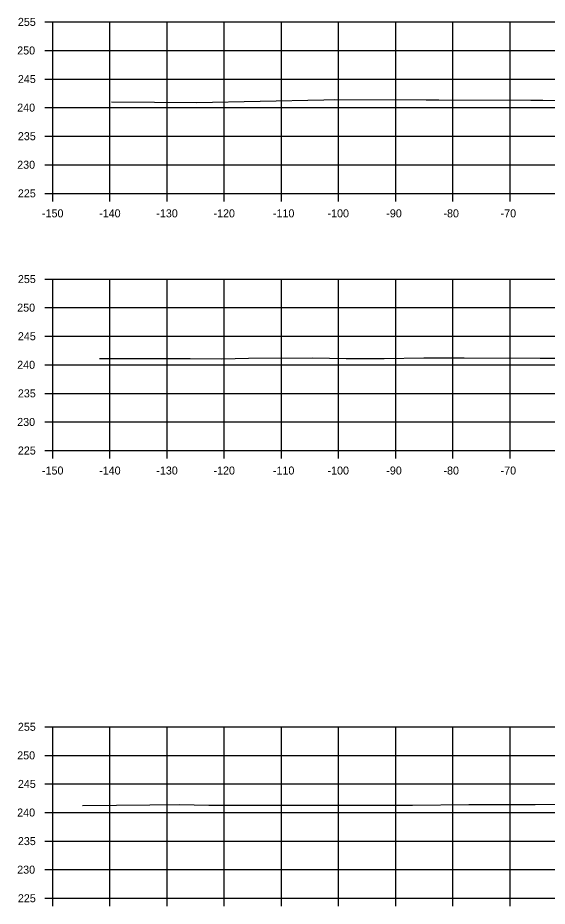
# Model space of a CAD drawing. Extents: x 1369627 to 1374022, y 380035 to 398173.
# Drawn here: x 1372730.1 to 1372822.7, y 384475.2 to 384630.7 of the extents above; entities that cross this region are included whole.
import ezdxf

# ---------------------------------------------------------------- set-up
doc = ezdxf.new("R2010")
doc.units = 0
for name, color, linetype in [('R_Axis', 7, 'Continuous'), ('R_Axis Annot', 7, 'Continuous'), ('R_Exist Surface', 7, 'Continuous'), ('R_Grid', 7, 'Continuous')]:
    doc.layers.add(name, color=color, linetype=linetype)

msp = doc.modelspace()

# ---------------------------------------------------------------- linework, layer by layer
at = {"layer": 'R_Axis'}
for p, q in [((1372734.81, 384629.94), (1372736.21, 384629.94)), ((1372736.21, 384599.94), (1372736.21, 384629.94)), ((1372734.81, 384624.94), (1372736.21, 384624.94)), ((1372734.81, 384619.94), (1372736.21, 384619.94)), ((1372734.81, 384614.94), (1372736.21, 384614.94)), ((1372734.81, 384609.94), (1372736.21, 384609.94)), ((1372734.81, 384604.94), (1372736.21, 384604.94)), ((1372734.81, 384599.94), (1372736.21, 384599.94)), ((1372736.21, 384599.94), (1373036.21, 384599.94)), ((1372736.21, 384598.54), (1372736.21, 384599.94)), ((1372746.21, 384598.54), (1372746.21, 384599.94)), ((1372756.21, 384598.54), (1372756.21, 384599.94)), ((1372766.21, 384598.54), (1372766.21, 384599.94)), ((1372776.21, 384598.54), (1372776.21, 384599.94)), ((1372786.21, 384598.54), (1372786.21, 384599.94)), ((1372796.21, 384598.54), (1372796.21, 384599.94)), ((1372806.21, 384598.54), (1372806.21, 384599.94)), ((1372816.21, 384598.54), (1372816.21, 384599.94)), ((1372734.81, 384584.94), (1372736.21, 384584.94)), ((1372736.21, 384554.94), (1372736.21, 384584.94)), ((1372734.81, 384579.94), (1372736.21, 384579.94)), ((1372734.81, 384574.94), (1372736.21, 384574.94)), ((1372734.81, 384569.94), (1372736.21, 384569.94)), ((1372734.81, 384564.94), (1372736.21, 384564.94)), ((1372734.81, 384559.94), (1372736.21, 384559.94)), ((1372734.81, 384554.94), (1372736.21, 384554.94)), ((1372736.21, 384554.94), (1373036.21, 384554.94)), ((1372736.21, 384553.54), (1372736.21, 384554.94)), ((1372746.21, 384553.54), (1372746.21, 384554.94)), ((1372756.21, 384553.54), (1372756.21, 384554.94)), ((1372766.21, 384553.54), (1372766.21, 384554.94)), ((1372776.21, 384553.54), (1372776.21, 384554.94)), ((1372786.21, 384553.54), (1372786.21, 384554.94)), ((1372796.21, 384553.54), (1372796.21, 384554.94)), ((1372806.21, 384553.54), (1372806.21, 384554.94)), ((1372816.21, 384553.54), (1372816.21, 384554.94)), ((1372734.81, 384506.6), (1372736.21, 384506.6)), ((1372736.21, 384476.6), (1372736.21, 384506.6)), ((1372734.81, 384501.6), (1372736.21, 384501.6)), ((1372734.81, 384496.6), (1372736.21, 384496.6)), ((1372734.81, 384491.6), (1372736.21, 384491.6)), ((1372734.81, 384486.6), (1372736.21, 384486.6)), ((1372734.81, 384481.6), (1372736.21, 384481.6)), ((1372734.81, 384476.6), (1372736.21, 384476.6)), ((1372736.21, 384476.6), (1373036.21, 384476.6)), ((1372736.21, 384475.2), (1372736.21, 384476.6)), ((1372746.21, 384475.2), (1372746.21, 384476.6)), ((1372756.21, 384475.2), (1372756.21, 384476.6)), ((1372766.21, 384475.2), (1372766.21, 384476.6)), ((1372776.21, 384475.2), (1372776.21, 384476.6)), ((1372786.21, 384475.2), (1372786.21, 384476.6)), ((1372796.21, 384475.2), (1372796.21, 384476.6)), ((1372806.21, 384475.2), (1372806.21, 384476.6)), ((1372816.21, 384475.2), (1372816.21, 384476.6))]:
    msp.add_line(p, q, dxfattribs=at)
at = {"layer": 'R_Exist Surface'}
for points in [[(1372746.49, 384615.96), (1372753.99, 384615.87), (1372761.34, 384615.84), (1372783.63, 384616.33), (1372785.56, 384616.34), (1372801.53, 384616.3), (1372803.75, 384616.29), (1372819.81, 384616.25), (1372821.94, 384616.24), (1372838.11, 384616.2)], [(1372744.36, 384571.06), (1372746.11, 384571.02), (1372760.25, 384571.03), (1372765.8, 384571.01), (1372770.46, 384571.11), (1372781.72, 384571.18), (1372787.53, 384571.07), (1372794.18, 384571.05), (1372801.09, 384571.16), (1372804.49, 384571.17), (1372808.15, 384571.17), (1372821.49, 384571.12), (1372826.46, 384571.08)], [(1372741.42, 384492.85), (1372747.37, 384492.87), (1372753.19, 384492.94), (1372758.35, 384492.98), (1372763.5, 384492.87), (1372765.95, 384492.88), (1372777.96, 384492.89), (1372786.17, 384492.89), (1372799.16, 384492.9), (1372808.97, 384492.98), (1372820.59, 384493), (1372829.59, 384493.07)]]:
    msp.add_lwpolyline(points, dxfattribs=at)
at = {"layer": 'R_Grid'}
for p, q in [((1372736.21, 384629.94), (1373036.21, 384629.94)), ((1372736.21, 384599.94), (1372736.21, 384629.94)), ((1372746.21, 384599.94), (1372746.21, 384629.94)), ((1372756.21, 384599.94), (1372756.21, 384629.94)), ((1372766.21, 384599.94), (1372766.21, 384629.94)), ((1372776.21, 384599.94), (1372776.21, 384629.94)), ((1372786.21, 384599.94), (1372786.21, 384629.94)), ((1372796.21, 384599.94), (1372796.21, 384629.94)), ((1372806.21, 384599.94), (1372806.21, 384629.94)), ((1372816.21, 384599.94), (1372816.21, 384629.94)), ((1372736.21, 384624.94), (1373036.21, 384624.94)), ((1372736.21, 384619.94), (1373036.21, 384619.94)), ((1372736.21, 384614.94), (1373036.21, 384614.94)), ((1372736.21, 384609.94), (1373036.21, 384609.94)), ((1372736.21, 384604.94), (1373036.21, 384604.94)), ((1372736.21, 384599.94), (1373036.21, 384599.94)), ((1372736.21, 384584.94), (1373036.21, 384584.94)), ((1372736.21, 384554.94), (1372736.21, 384584.94)), ((1372746.21, 384554.94), (1372746.21, 384584.94)), ((1372756.21, 384554.94), (1372756.21, 384584.94)), ((1372766.21, 384554.94), (1372766.21, 384584.94)), ((1372776.21, 384554.94), (1372776.21, 384584.94)), ((1372786.21, 384554.94), (1372786.21, 384584.94)), ((1372796.21, 384554.94), (1372796.21, 384584.94)), ((1372806.21, 384554.94), (1372806.21, 384584.94)), ((1372816.21, 384554.94), (1372816.21, 384584.94)), ((1372736.21, 384579.94), (1373036.21, 384579.94)), ((1372736.21, 384574.94), (1373036.21, 384574.94)), ((1372736.21, 384569.94), (1373036.21, 384569.94)), ((1372736.21, 384564.94), (1373036.21, 384564.94)), ((1372736.21, 384559.94), (1373036.21, 384559.94)), ((1372736.21, 384554.94), (1373036.21, 384554.94)), ((1372736.21, 384506.6), (1373036.21, 384506.6)), ((1372736.21, 384476.6), (1372736.21, 384506.6)), ((1372746.21, 384476.6), (1372746.21, 384506.6)), ((1372756.21, 384476.6), (1372756.21, 384506.6)), ((1372766.21, 384476.6), (1372766.21, 384506.6)), ((1372776.21, 384476.6), (1372776.21, 384506.6)), ((1372786.21, 384476.6), (1372786.21, 384506.6)), ((1372796.21, 384476.6), (1372796.21, 384506.6)), ((1372806.21, 384476.6), (1372806.21, 384506.6)), ((1372816.21, 384476.6), (1372816.21, 384506.6)), ((1372736.21, 384501.6), (1373036.21, 384501.6)), ((1372736.21, 384496.6), (1373036.21, 384496.6)), ((1372736.21, 384491.6), (1373036.21, 384491.6)), ((1372736.21, 384486.6), (1373036.21, 384486.6)), ((1372736.21, 384481.6), (1373036.21, 384481.6)), ((1372736.21, 384476.6), (1373036.21, 384476.6))]:
    msp.add_line(p, q, dxfattribs=at)

# ---------------------------------------------------------------- texts
at = {"layer": 'R_Axis Annot'}
for s, p in [('255', (1372730.1, 384629.24)), ('250', (1372729.98, 384624.24)), ('245', (1372730.1, 384619.24)), ('240', (1372729.98, 384614.24)), ('235', (1372730.1, 384609.24)), ('230', (1372729.98, 384604.24)), ('225', (1372730.1, 384599.24)), ('-150', (1372734.32, 384595.74)), ('-140', (1372744.32, 384595.74)), ('-130', (1372754.32, 384595.74)), ('-120', (1372764.32, 384595.74)), ('-110', (1372774.72, 384595.74)), ('-100', (1372784.27, 384595.74)), ('-90', (1372794.55, 384595.74)), ('-80', (1372804.55, 384595.74)), ('-70', (1372814.55, 384595.74)), ('255', (1372730.1, 384584.24)), ('250', (1372729.98, 384579.24)), ('245', (1372730.1, 384574.24)), ('240', (1372729.98, 384569.24)), ('235', (1372730.1, 384564.24)), ('230', (1372729.98, 384559.24)), ('225', (1372730.1, 384554.24)), ('-150', (1372734.32, 384550.74)), ('-140', (1372744.32, 384550.74)), ('-130', (1372754.32, 384550.74)), ('-120', (1372764.32, 384550.74)), ('-110', (1372774.72, 384550.74)), ('-100', (1372784.27, 384550.74)), ('-90', (1372794.55, 384550.74)), ('-80', (1372804.55, 384550.74)), ('-70', (1372814.55, 384550.74)), ('255', (1372730.1, 384505.9)), ('250', (1372729.98, 384500.9)), ('245', (1372730.1, 384495.9)), ('240', (1372729.98, 384490.9)), ('235', (1372730.1, 384485.9)), ('230', (1372729.98, 384480.9)), ('225', (1372730.1, 384475.9))]:
    msp.add_text(s, height=1.4, dxfattribs=at).set_placement(p)

doc.saveas('drawing.dxf')
